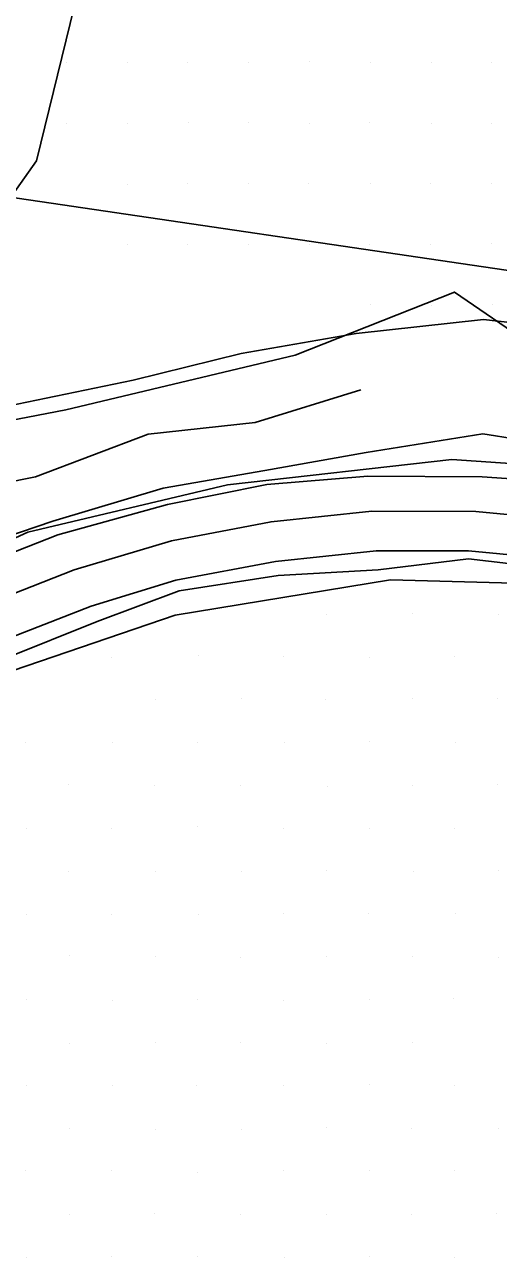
# Model space of a CAD drawing. Extents: x 1602514 to 1609837, y 863887 to 871157.
# Drawn here: x 1605078.3 to 1605195.3, y 866038 to 866343.2 of the extents above; entities that cross this region are included whole.
import ezdxf

# ---------------------------------------------------------------- set-up
doc = ezdxf.new("R2010")
doc.units = 0
for name, color, linetype in [('Survey-Centerline', 7, 'Continuous'), ('Survey-Edge of pavement', 7, 'Continuous'), ('Survey-Flow line', 7, 'Continuous'), ('Survey-Ridge Lines', 7, 'Continuous'), ('Survey-Spot dirt', 7, 'Continuous'), ('Survey-Vegetation trees', 7, 'Continuous'), ('Text General Notes', 7, 'Continuous')]:
    doc.layers.add(name, color=color, linetype=linetype)

msp = doc.modelspace()

# ---------------------------------------------------------------- linework, layer by layer
at = {"layer": 'Survey-Centerline'}
msp.add_lwpolyline([(1604959.22, 866136.32), (1604979.5, 866150.98), (1605000.49, 866164.56), (1605022.29, 866177.24), (1605044.5, 866188.76), (1605067.17, 866199.3), (1605090.47, 866208.48), (1605114.54, 866215.65), (1605139.17, 866220.32), (1605164.03, 866222.96), (1605189.74, 866222.85), (1605214.7, 866220.44), (1605239.11, 866215.01), (1605263, 866206.83), (1605286.17, 866197.62), (1605309.07, 866187.64), (1605331.89, 866177.47), (1605354.73, 866167.35), (1605370.47, 866160.93)], dxfattribs=at)
msp.add_lwpolyline([(1604959.22, 866136.32), (1604979.5, 866150.98), (1605000.49, 866164.56), (1605022.29, 866177.24), (1605044.5, 866188.76), (1605067.17, 866199.3), (1605090.47, 866208.48), (1605114.54, 866215.65), (1605139.17, 866220.32), (1605164.03, 866222.96), (1605189.74, 866222.85), (1605214.7, 866220.44), (1605239.11, 866215.01), (1605263, 866206.83), (1605286.17, 866197.62), (1605309.07, 866187.64), (1605331.89, 866177.47), (1605354.73, 866167.35), (1605370.47, 866160.93)], dxfattribs=at)
at = {"layer": 'Survey-Edge of pavement'}
for points in [[(1604953.65, 866144.91), (1604973.94, 866159.58), (1604994.93, 866173.16), (1605017.94, 866186.51), (1605040.42, 866197.44), (1605063.11, 866207.92), (1605086.42, 866217.09), (1605113.53, 866224.6), (1605138.14, 866229.53), (1605163.06, 866231.64), (1605191.33, 866231.44), (1605216.43, 866229.73), (1605240.83, 866224.3), (1605264.72, 866216.11), (1605290.41, 866206.96), (1605313.89, 866198.25), (1605336.7, 866188.08), (1605359.37, 866177.57), (1605374.12, 866171.27)], [(1604953.65, 866144.91), (1604973.94, 866159.58), (1604994.93, 866173.16), (1605017.94, 866186.51), (1605040.42, 866197.44), (1605063.11, 866207.92), (1605086.42, 866217.09), (1605113.53, 866224.6), (1605138.14, 866229.53), (1605163.06, 866231.64), (1605191.33, 866231.44), (1605216.43, 866229.73), (1605240.83, 866224.3), (1605264.72, 866216.11), (1605290.41, 866206.96), (1605313.89, 866198.25), (1605336.7, 866188.08), (1605359.37, 866177.57), (1605374.12, 866171.27)], [(1604964.69, 866127.87), (1604984.98, 866142.54), (1605005.97, 866156.12), (1605026.58, 866168.14), (1605048.78, 866179.66), (1605071.37, 866190.36), (1605094.7, 866199.49), (1605115.63, 866205.87), (1605140.27, 866210.54), (1605165.13, 866213.18), (1605187.95, 866213.18), (1605212.91, 866210.77), (1605237.31, 866205.34), (1605261.15, 866196.82), (1605281.07, 866186.39), (1605303.97, 866176.41), (1605327.22, 866167.19), (1605350.06, 866157.08), (1605366.81, 866150.59)], [(1604964.69, 866127.87), (1604984.98, 866142.54), (1605005.97, 866156.12), (1605026.58, 866168.14), (1605048.78, 866179.66), (1605071.37, 866190.36), (1605094.7, 866199.49), (1605115.63, 866205.87), (1605140.27, 866210.54), (1605165.13, 866213.18), (1605187.95, 866213.18), (1605212.91, 866210.77), (1605237.31, 866205.34), (1605261.15, 866196.82), (1605281.07, 866186.39), (1605303.97, 866176.41), (1605327.22, 866167.19), (1605350.06, 866157.08), (1605366.81, 866150.59)]]:
    msp.add_lwpolyline(points, dxfattribs=at)
at = {"layer": 'Survey-Flow line'}
for points in [[(1605112.51, 866228.62), (1605137.59, 866232.98), (1605162.68, 866237.42), (1605191.48, 866242.08), (1605199.82, 866240.77), (1605202.41, 866240.85)], [(1605112.51, 866228.62), (1605137.59, 866232.98), (1605162.68, 866237.42), (1605191.48, 866242.08), (1605199.82, 866240.77), (1605202.41, 866240.85)], [(1605112.51, 866228.62), (1605085.24, 866220.45), (1605061.17, 866212.31), (1605037.42, 866203.66), (1605014.98, 866191.79), (1604991.73, 866178.21)], [(1605112.51, 866228.62), (1605085.24, 866220.45), (1605061.17, 866212.31), (1605037.42, 866203.66), (1605014.98, 866191.79), (1604991.73, 866178.21)]]:
    msp.add_lwpolyline(points, dxfattribs=at)
at = {"layer": 'Survey-Ridge Lines'}
for points in [[(1604935.58, 866169.9), (1604952.23, 866189.7), (1604974.81, 866204.37), (1604999.41, 866218.61), (1605025.29, 866228.61), (1605046.27, 866244.58), (1605074.05, 866248.89), (1605105.11, 866255.35), (1605131.79, 866261.92), (1605160.18, 866266.89), (1605191.68, 866270.34), (1605219.17, 866267.22), (1605247.98, 866255.78)], [(1604935.58, 866169.9), (1604952.23, 866189.7), (1604974.81, 866204.37), (1604999.41, 866218.61), (1605025.29, 866228.61), (1605046.27, 866244.58), (1605074.05, 866248.89), (1605105.11, 866255.35), (1605131.79, 866261.92), (1605160.18, 866266.89), (1605191.68, 866270.34), (1605219.17, 866267.22), (1605247.98, 866255.78)], [(1604963.03, 866174.77), (1604984.82, 866188.89), (1605009.25, 866201.66), (1605031.66, 866215.51), (1605054.76, 866226.18), (1605080.92, 866231.43), (1605108.8, 866242.02), (1605135.2, 866244.88), (1605161.36, 866252.97)], [(1604963.03, 866174.77), (1604984.82, 866188.89), (1605009.25, 866201.66), (1605031.66, 866215.51), (1605054.76, 866226.18), (1605080.92, 866231.43), (1605108.8, 866242.02), (1605135.2, 866244.88), (1605161.36, 866252.97)], [(1605073.23, 866186.45), (1605096.2, 866195.65), (1605116.44, 866203.21), (1605140.93, 866207.02), (1605165.63, 866208.46), (1605187.95, 866211.14), (1605212.67, 866208.29), (1605236.41, 866201.27), (1605259.85, 866193.2), (1605279.42, 866183.24), (1605301.86, 866171.58), (1605323.55, 866157.94), (1605346.28, 866148.54), (1605363.6, 866142.3), (1605378.67, 866118.51), (1605397.79, 866094.39), (1605408.42, 866084.7), (1605417.16, 866062.85), (1605415.55, 866037.91)], [(1605073.23, 866186.45), (1605096.2, 866195.65), (1605116.44, 866203.21), (1605140.93, 866207.02), (1605165.63, 866208.46), (1605187.95, 866211.14), (1605212.67, 866208.29), (1605236.41, 866201.27), (1605259.85, 866193.2), (1605279.42, 866183.24), (1605301.86, 866171.58), (1605323.55, 866157.94), (1605346.28, 866148.54), (1605363.6, 866142.3), (1605378.67, 866118.51), (1605397.79, 866094.39), (1605408.42, 866084.7), (1605417.16, 866062.85), (1605415.55, 866037.91)]]:
    msp.add_lwpolyline(points, dxfattribs=at)
at = {"layer": 'Survey-Spot dirt'}
for p, q in [((1605088.61, 866334.01), (1605088.61, 866334.01)), ((1605088.61, 866334.01), (1605088.61, 866334.01)), ((1605103.61, 866333.97), (1605103.61, 866333.97)), ((1605103.61, 866333.97), (1605103.61, 866333.97)), ((1605118.61, 866333.97), (1605118.61, 866333.97)), ((1605118.61, 866333.97), (1605118.61, 866333.97)), ((1605133.68, 866333.93), (1605133.68, 866333.93)), ((1605133.68, 866333.93), (1605133.68, 866333.93)), ((1605148.57, 866334.04), (1605148.57, 866334.04)), ((1605148.57, 866334.04), (1605148.57, 866334.04)), ((1605163.66, 866333.99), (1605163.66, 866333.99)), ((1605163.66, 866333.99), (1605163.66, 866333.99)), ((1605178.68, 866334.01), (1605178.68, 866334.01)), ((1605178.68, 866334.01), (1605178.68, 866334.01)), ((1605193.63, 866333.9), (1605193.63, 866333.9)), ((1605193.63, 866333.9), (1605193.63, 866333.9)), ((1605088.71, 866318.93), (1605088.71, 866318.93)), ((1605088.71, 866318.93), (1605088.71, 866318.93)), ((1605103.67, 866318.93), (1605103.67, 866318.93)), ((1605103.67, 866318.93), (1605103.67, 866318.93)), ((1605118.69, 866318.99), (1605118.69, 866318.99)), ((1605118.69, 866318.99), (1605118.69, 866318.99)), ((1605133.61, 866319.05), (1605133.61, 866319.05)), ((1605133.61, 866319.05), (1605133.61, 866319.05)), ((1605148.63, 866318.93), (1605148.63, 866318.93)), ((1605148.63, 866318.93), (1605148.63, 866318.93)), ((1605163.59, 866319), (1605163.59, 866319)), ((1605163.59, 866319), (1605163.59, 866319)), ((1605178.71, 866318.87), (1605178.71, 866318.87)), ((1605178.71, 866318.87), (1605178.71, 866318.87)), ((1605193.73, 866318.91), (1605193.73, 866318.91)), ((1605193.73, 866318.91), (1605193.73, 866318.91)), ((1605103.71, 866303.82), (1605103.71, 866303.82)), ((1605103.71, 866303.82), (1605103.71, 866303.82)), ((1605118.57, 866303.96), (1605118.57, 866303.96)), ((1605118.57, 866303.96), (1605118.57, 866303.96)), ((1605133.61, 866304), (1605133.61, 866304)), ((1605133.61, 866304), (1605133.61, 866304)), ((1605148.48, 866303.91), (1605148.48, 866303.91)), ((1605148.48, 866303.91), (1605148.48, 866303.91)), ((1605163.69, 866303.92), (1605163.69, 866303.92)), ((1605163.69, 866303.92), (1605163.69, 866303.92)), ((1605178.57, 866304), (1605178.57, 866304)), ((1605178.57, 866304), (1605178.57, 866304)), ((1605193.64, 866303.99), (1605193.64, 866303.99)), ((1605193.64, 866303.99), (1605193.64, 866303.99)), ((1605103.73, 866288.93), (1605103.73, 866288.93)), ((1605103.73, 866288.93), (1605103.73, 866288.93)), ((1605118.6, 866288.88), (1605118.6, 866288.88)), ((1605118.6, 866288.88), (1605118.6, 866288.88)), ((1605133.61, 866288.89), (1605133.61, 866288.89)), ((1605133.61, 866288.89), (1605133.61, 866288.89)), ((1605148.67, 866288.95), (1605148.67, 866288.95)), ((1605148.67, 866288.95), (1605148.67, 866288.95)), ((1605163.59, 866288.99), (1605163.59, 866288.99)), ((1605163.59, 866288.99), (1605163.59, 866288.99)), ((1605178.63, 866288.9), (1605178.63, 866288.9)), ((1605178.63, 866288.9), (1605178.63, 866288.9)), ((1605193.64, 866289.02), (1605193.64, 866289.02)), ((1605193.64, 866289.02), (1605193.64, 866289.02)), ((1605163.62, 866274.1), (1605163.62, 866274.1)), ((1605163.62, 866274.1), (1605163.62, 866274.1)), ((1605178.71, 866273.87), (1605178.71, 866273.87)), ((1605178.71, 866273.87), (1605178.71, 866273.87)), ((1605193.75, 866273.98), (1605193.75, 866273.98)), ((1605193.75, 866273.98), (1605193.75, 866273.98)), ((1605152.84, 866197.35), (1605152.84, 866197.35)), ((1605152.84, 866197.35), (1605152.84, 866197.35)), ((1605174.13, 866197.72), (1605174.13, 866197.72)), ((1605174.13, 866197.72), (1605174.13, 866197.72)), ((1605195.23, 866197.36), (1605195.23, 866197.36)), ((1605195.23, 866197.36), (1605195.23, 866197.36)), ((1605099.77, 866186.69), (1605099.77, 866186.69)), ((1605099.77, 866186.69), (1605099.77, 866186.69)), ((1605121.27, 866187.2), (1605121.27, 866187.2)), ((1605121.27, 866187.2), (1605121.27, 866187.2)), ((1605142.28, 866187.03), (1605142.28, 866187.03)), ((1605142.28, 866187.03), (1605142.28, 866187.03)), ((1605163.49, 866186.85), (1605163.49, 866186.85)), ((1605163.49, 866186.85), (1605163.49, 866186.85)), ((1605184.54, 866187.02), (1605184.54, 866187.02)), ((1605184.54, 866187.02), (1605184.54, 866187.02)), ((1605110.49, 866176.48), (1605110.49, 866176.48)), ((1605110.49, 866176.48), (1605110.49, 866176.48)), ((1605131.76, 866176.63), (1605131.76, 866176.63)), ((1605131.76, 866176.63), (1605131.76, 866176.63)), ((1605152.72, 866176.32), (1605152.72, 866176.32)), ((1605152.72, 866176.32), (1605152.72, 866176.32)), ((1605174.17, 866176.51), (1605174.17, 866176.51)), ((1605174.17, 866176.51), (1605174.17, 866176.51)), ((1605195.2, 866176.51), (1605195.2, 866176.51)), ((1605195.2, 866176.51), (1605195.2, 866176.51)), ((1605163.52, 866166.05), (1605163.52, 866166.05)), ((1605163.52, 866166.05), (1605163.52, 866166.05)), ((1605078.58, 866165.76), (1605078.58, 866165.76)), ((1605078.58, 866165.76), (1605078.58, 866165.76)), ((1605099.94, 866165.85), (1605099.94, 866165.85)), ((1605099.94, 866165.85), (1605099.94, 866165.85)), ((1605121.09, 866165.75), (1605121.09, 866165.75)), ((1605121.09, 866165.75), (1605121.09, 866165.75)), ((1605142.43, 866165.69), (1605142.43, 866165.69)), ((1605142.43, 866165.69), (1605142.43, 866165.69)), ((1605184.68, 866165.82), (1605184.68, 866165.82)), ((1605184.68, 866165.82), (1605184.68, 866165.82)), ((1605089.1, 866155.28), (1605089.1, 866155.28)), ((1605089.1, 866155.28), (1605089.1, 866155.28)), ((1605110.42, 866155.13), (1605110.42, 866155.13)), ((1605110.42, 866155.13), (1605110.42, 866155.13)), ((1605131.7, 866155.2), (1605131.7, 866155.2)), ((1605131.7, 866155.2), (1605131.7, 866155.2)), ((1605153, 866154.94), (1605153, 866154.94)), ((1605153, 866154.94), (1605153, 866154.94)), ((1605174.11, 866155.13), (1605174.11, 866155.13)), ((1605174.11, 866155.13), (1605174.11, 866155.13)), ((1605195.11, 866155.31), (1605195.11, 866155.31)), ((1605195.11, 866155.31), (1605195.11, 866155.31)), ((1605120.94, 866144.87), (1605120.94, 866144.87)), ((1605120.94, 866144.87), (1605120.94, 866144.87)), ((1605078.78, 866144.5), (1605078.78, 866144.5)), ((1605078.78, 866144.5), (1605078.78, 866144.5)), ((1605099.81, 866144.58), (1605099.81, 866144.58)), ((1605099.81, 866144.58), (1605099.81, 866144.58)), ((1605142.23, 866144.6), (1605142.23, 866144.6)), ((1605142.23, 866144.6), (1605142.23, 866144.6)), ((1605163.49, 866144.57), (1605163.49, 866144.57)), ((1605163.49, 866144.57), (1605163.49, 866144.57)), ((1605184.59, 866144.56), (1605184.59, 866144.56)), ((1605184.59, 866144.56), (1605184.59, 866144.56)), ((1605089.17, 866133.92), (1605089.17, 866133.92)), ((1605089.17, 866133.92), (1605089.17, 866133.92)), ((1605110.51, 866133.97), (1605110.51, 866133.97)), ((1605110.51, 866133.97), (1605110.51, 866133.97)), ((1605131.75, 866133.89), (1605131.75, 866133.89)), ((1605131.75, 866133.89), (1605131.75, 866133.89)), ((1605152.96, 866133.98), (1605152.96, 866133.98)), ((1605152.96, 866133.98), (1605152.96, 866133.98)), ((1605174.29, 866133.77), (1605174.29, 866133.77)), ((1605174.29, 866133.77), (1605174.29, 866133.77)), ((1605195.27, 866134.13), (1605195.27, 866134.13)), ((1605195.27, 866134.13), (1605195.27, 866134.13)), ((1605099.69, 866123.3), (1605099.69, 866123.3)), ((1605099.69, 866123.3), (1605099.69, 866123.3)), ((1605121.17, 866123.31), (1605121.17, 866123.31)), ((1605121.17, 866123.31), (1605121.17, 866123.31)), ((1605142.19, 866123.47), (1605142.19, 866123.47)), ((1605142.19, 866123.47), (1605142.19, 866123.47)), ((1605163.33, 866123.43), (1605163.33, 866123.43)), ((1605163.33, 866123.43), (1605163.33, 866123.43)), ((1605184.6, 866123.41), (1605184.6, 866123.41)), ((1605184.6, 866123.41), (1605184.6, 866123.41)), ((1605078.69, 866123.13), (1605078.69, 866123.13)), ((1605078.69, 866123.13), (1605078.69, 866123.13)), ((1605089.22, 866112.97), (1605089.22, 866112.97)), ((1605089.22, 866112.97), (1605089.22, 866112.97)), ((1605110.48, 866112.75), (1605110.48, 866112.75)), ((1605110.48, 866112.75), (1605110.48, 866112.75)), ((1605131.56, 866112.7), (1605131.56, 866112.7)), ((1605131.56, 866112.7), (1605131.56, 866112.7)), ((1605152.75, 866112.88), (1605152.75, 866112.88)), ((1605152.75, 866112.88), (1605152.75, 866112.88)), ((1605174.18, 866112.74), (1605174.18, 866112.74)), ((1605174.18, 866112.74), (1605174.18, 866112.74)), ((1605195.29, 866112.46), (1605195.29, 866112.46)), ((1605195.29, 866112.46), (1605195.29, 866112.46)), ((1605078.65, 866102.15), (1605078.65, 866102.15)), ((1605078.65, 866102.15), (1605078.65, 866102.15)), ((1605099.84, 866101.98), (1605099.84, 866101.98)), ((1605099.84, 866101.98), (1605099.84, 866101.98)), ((1605120.95, 866102.14), (1605120.95, 866102.14)), ((1605120.95, 866102.14), (1605120.95, 866102.14)), ((1605142.23, 866102.01), (1605142.23, 866102.01)), ((1605142.23, 866102.01), (1605142.23, 866102.01)), ((1605163.49, 866102.08), (1605163.49, 866102.08)), ((1605163.49, 866102.08), (1605163.49, 866102.08)), ((1605184.27, 866102.34), (1605184.27, 866102.34)), ((1605184.27, 866102.34), (1605184.27, 866102.34)), ((1605089.44, 866091.35), (1605089.44, 866091.35)), ((1605089.44, 866091.35), (1605089.44, 866091.35)), ((1605110.53, 866091.6), (1605110.53, 866091.6)), ((1605110.53, 866091.6), (1605110.53, 866091.6)), ((1605131.66, 866091.56), (1605131.66, 866091.56)), ((1605131.66, 866091.56), (1605131.66, 866091.56)), ((1605152.77, 866091.36), (1605152.77, 866091.36)), ((1605152.77, 866091.36), (1605152.77, 866091.36)), ((1605174.08, 866091.66), (1605174.08, 866091.66)), ((1605174.08, 866091.66), (1605174.08, 866091.66)), ((1605078.73, 866081.04), (1605078.73, 866081.04)), ((1605078.73, 866081.04), (1605078.73, 866081.04)), ((1605099.89, 866080.97), (1605099.89, 866080.97)), ((1605099.89, 866080.97), (1605099.89, 866080.97)), ((1605120.84, 866080.85), (1605120.84, 866080.85)), ((1605120.84, 866080.85), (1605120.84, 866080.85)), ((1605142.31, 866081.01), (1605142.31, 866081.01)), ((1605142.31, 866081.01), (1605142.31, 866081.01)), ((1605163.55, 866081.09), (1605163.55, 866081.09)), ((1605163.55, 866081.09), (1605163.55, 866081.09)), ((1605184.56, 866080.87), (1605184.56, 866080.87)), ((1605184.56, 866080.87), (1605184.56, 866080.87)), ((1605089.28, 866070.35), (1605089.28, 866070.35)), ((1605089.28, 866070.35), (1605089.28, 866070.35)), ((1605110.55, 866070.01), (1605110.55, 866070.01)), ((1605110.55, 866070.01), (1605110.55, 866070.01)), ((1605131.8, 866070.12), (1605131.8, 866070.12)), ((1605131.8, 866070.12), (1605131.8, 866070.12)), ((1605152.89, 866070.43), (1605152.89, 866070.43)), ((1605152.89, 866070.43), (1605152.89, 866070.43)), ((1605173.93, 866070.31), (1605173.93, 866070.31)), ((1605173.93, 866070.31), (1605173.93, 866070.31)), ((1605195.24, 866070.34), (1605195.24, 866070.34)), ((1605195.24, 866070.34), (1605195.24, 866070.34)), ((1605078.58, 866059.81), (1605078.58, 866059.81)), ((1605078.58, 866059.81), (1605078.58, 866059.81)), ((1605099.77, 866059.82), (1605099.77, 866059.82)), ((1605099.77, 866059.82), (1605099.77, 866059.82)), ((1605121, 866059.43), (1605121, 866059.43)), ((1605121, 866059.43), (1605121, 866059.43)), ((1605142.34, 866059.8), (1605142.34, 866059.8)), ((1605142.34, 866059.8), (1605142.34, 866059.8)), ((1605163.44, 866059.81), (1605163.44, 866059.81)), ((1605163.44, 866059.81), (1605163.44, 866059.81)), ((1605184.57, 866059.83), (1605184.57, 866059.83)), ((1605184.57, 866059.83), (1605184.57, 866059.83)), ((1605089.36, 866049.11), (1605089.36, 866049.11)), ((1605089.36, 866049.11), (1605089.36, 866049.11)), ((1605110.4, 866049.18), (1605110.4, 866049.18)), ((1605110.4, 866049.18), (1605110.4, 866049.18)), ((1605131.6, 866049.14), (1605131.6, 866049.14)), ((1605131.6, 866049.14), (1605131.6, 866049.14)), ((1605152.74, 866049.04), (1605152.74, 866049.04)), ((1605152.74, 866049.04), (1605152.74, 866049.04)), ((1605173.97, 866049.03), (1605173.97, 866049.03)), ((1605173.97, 866049.03), (1605173.97, 866049.03)), ((1605194.84, 866049.3), (1605194.84, 866049.3)), ((1605194.84, 866049.3), (1605194.84, 866049.3)), ((1605078.71, 866038.45), (1605078.71, 866038.45)), ((1605078.71, 866038.45), (1605078.71, 866038.45)), ((1605099.65, 866038.59), (1605099.65, 866038.59)), ((1605099.65, 866038.59), (1605099.65, 866038.59)), ((1605121, 866038.56), (1605121, 866038.56)), ((1605121, 866038.56), (1605121, 866038.56)), ((1605142.39, 866038.38), (1605142.39, 866038.38)), ((1605142.39, 866038.38), (1605142.39, 866038.38)), ((1605163.51, 866038.54), (1605163.51, 866038.54)), ((1605163.51, 866038.54), (1605163.51, 866038.54)), ((1605184.57, 866038.31), (1605184.57, 866038.31)), ((1605184.57, 866038.31), (1605184.57, 866038.31))]:
    msp.add_line(p, q, dxfattribs=at)
at = {"layer": 'Survey-Vegetation trees'}
for points in [[(1604912.54, 866195.31), (1604962.16, 866214.64), (1605008.12, 866242.86), (1605048.31, 866263.06), (1605081.2, 866309.61), (1605090.56, 866347.87), (1605096.44, 866375.96), (1605129.87, 866374.89), (1605139.49, 866400.58), (1605105.26, 866412.88), (1605083.87, 866433.22), (1605033.87, 866450.34), (1605027.45, 866418.77), (1605050.18, 866406.2), (1605000.45, 866346.8), (1604986.81, 866313.09), (1604949.64, 866288.21), (1604912.47, 866279.64), (1604880.92, 866247.27)], [(1604912.54, 866195.31), (1604962.16, 866214.64), (1605008.12, 866242.86), (1605048.31, 866263.06), (1605081.2, 866309.61), (1605090.56, 866347.87), (1605096.44, 866375.96), (1605129.87, 866374.89), (1605139.49, 866400.58), (1605105.26, 866412.88), (1605083.87, 866433.22), (1605033.87, 866450.34), (1605027.45, 866418.77), (1605050.18, 866406.2), (1605000.45, 866346.8), (1604986.81, 866313.09), (1604949.64, 866288.21), (1604912.47, 866279.64), (1604880.92, 866247.27)], [(1604961.14, 866155.01), (1605015.48, 866188.61), (1605079.01, 866217.72), (1605128.42, 866229.49), (1605183.83, 866235.7), (1605228.32, 866232.7), (1605274.57, 866219.18), (1605276.46, 866235.62), (1605225.12, 866260.44), (1605203.51, 866264.08), (1605184.47, 866277.14), (1605145.11, 866261.51), (1605088.42, 866248.03), (1605048.63, 866240.32), (1604985.96, 866215.07), (1604936.33, 866180.61)], [(1604961.14, 866155.01), (1605015.48, 866188.61), (1605079.01, 866217.72), (1605128.42, 866229.49), (1605183.83, 866235.7), (1605228.32, 866232.7), (1605274.57, 866219.18), (1605276.46, 866235.62), (1605225.12, 866260.44), (1605203.51, 866264.08), (1605184.47, 866277.14), (1605145.11, 866261.51), (1605088.42, 866248.03), (1605048.63, 866240.32), (1604985.96, 866215.07), (1604936.33, 866180.61)], [(1605345.12, 865808.51), (1605389.24, 865912.86), (1605406.29, 866014.53), (1605404.29, 866075.06), (1605373.2, 866135.26), (1605321, 866162.98), (1605264.32, 866186.31), (1605208.27, 866204.93), (1605168.7, 866206), (1605115.43, 866197.22), (1605075.43, 866183.53), (1605021.73, 866154.42), (1604992.43, 866134.51)], [(1605345.12, 865808.51), (1605389.24, 865912.86), (1605406.29, 866014.53), (1605404.29, 866075.06), (1605373.2, 866135.26), (1605321, 866162.98), (1605264.32, 866186.31), (1605208.27, 866204.93), (1605168.7, 866206), (1605115.43, 866197.22), (1605075.43, 866183.53), (1605021.73, 866154.42), (1604992.43, 866134.51)]]:
    msp.add_lwpolyline(points, dxfattribs=at)
at = {"layer": 'Text General Notes'}
msp.add_line((1604065.19, 866449.51), (1605339.88, 866261.5), dxfattribs=at)
msp.add_line((1604065.19, 866449.51), (1605339.88, 866261.5), dxfattribs=at)

doc.saveas('drawing.dxf')
